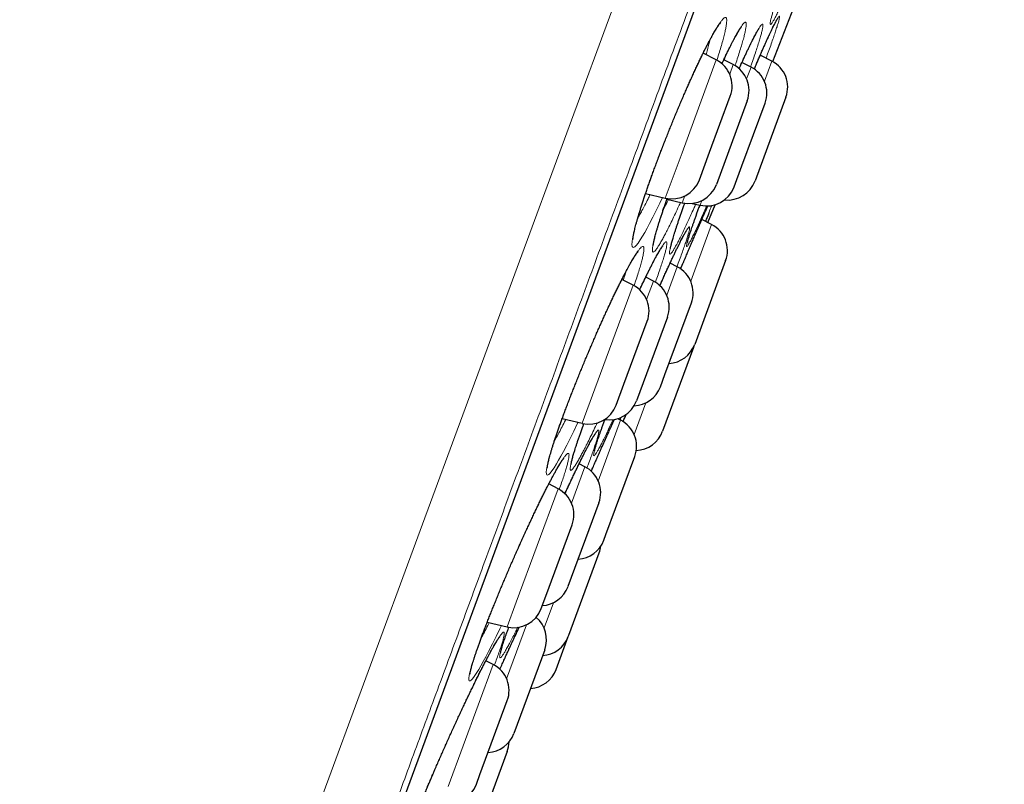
# Model space of a CAD drawing. Header units: millimetres. Extents: x 8 to 949, y 12 to 889.
# Tile 550 of 555: x 834 to 851, y 829 to 842. Entities that reach past the tile are written whole.
import ezdxf

# ---------------------------------------------------------------- set-up
doc = ezdxf.new("R2010")
doc.units = ezdxf.units.MM

msp = doc.modelspace()

# ---------------------------------------------------------------- linework, layer by layer
at = {"color": 252, "linetype": 'Continuous', "lineweight": 0}
for p, q in [((834.669, 816.167), (858.851, 881.719)), ((836.59, 817.551), (859.413, 879.419)), ((845.379, 839.515), (845.964, 841.101)), ((846.916, 841.082), (846.788, 840.736)), ((846.254, 841.022), (846.194, 840.857)), ((846.484, 840.777), (846.559, 840.98)), ((845.092, 838.737), (845.379, 839.515)), ((845.425, 838.774), (845.382, 838.657)), ((845.687, 838.616), (845.716, 838.695)), ((845.885, 838.286), (845.527, 837.316)), ((845.118, 837.074), (845.297, 837.561)), ((843.888, 835.475), (844.542, 837.248)), ((844.888, 837.319), (844.772, 837.003)), ((843.67, 834.884), (843.888, 835.475)), ((844.759, 835.234), (844.559, 834.692)), ((844.337, 834.987), (844.319, 834.942)), ((843.946, 833.896), (844.329, 834.937)), ((843.716, 834.141), (843.487, 833.52)), ((842.541, 831.823), (843.258, 833.765)), ((842.385, 831.401), (842.541, 831.823)), ((843.019, 831.383), (843.178, 831.814)), ((842.719, 831.438), (842.378, 830.513)), ((842.588, 831.384), (842.595, 831.399)), ((841.378, 828.67), (842.148, 830.758))]:
    msp.add_line(p, q, dxfattribs=at)
at = {"color": 7, "linetype": 'Continuous', "lineweight": 30}
for p, q in [((836.599, 817.571), (859.407, 879.398)), ((845.964, 841.101), (845.74, 841.217)), ((846.254, 841.022), (846.093, 841.105)), ((846.559, 840.98), (846.404, 841.06)), ((846.916, 841.082), (846.717, 841.184)), ((845.85, 839.522), (846.204, 840.484)), ((846.495, 840.404), (845.966, 838.971)), ((846.403, 839.288), (846.799, 840.363)), ((847.156, 840.464), (846.628, 839.031)), ((845.676, 839.051), (845.85, 839.522)), ((846.271, 838.93), (846.403, 839.288)), ((844.755, 838.816), (845.092, 838.737)), ((845.12, 838.719), (845.382, 838.657)), ((845.555, 838.647), (845.687, 838.616)), ((845.82, 838.319), (845.945, 838.624)), ((845.885, 838.286), (845.717, 838.372)), ((846.125, 837.668), (845.596, 836.235)), ((845.297, 837.561), (845.174, 837.624)), ((845.354, 837.524), (845.371, 837.565)), ((845.371, 837.563), (845.393, 837.616)), ((844.542, 837.248), (844.351, 837.347)), ((844.888, 837.319), (844.758, 837.386)), ((845.086, 835.72), (845.538, 836.943)), ((845.129, 836.701), (844.6, 835.268)), ((844.386, 835.555), (844.783, 836.63)), ((845.576, 836.181), (845.047, 834.748)), ((845.576, 836.181), (845.585, 836.208)), ((845.009, 835.51), (845.086, 835.72)), ((844.254, 835.197), (844.386, 835.555)), ((843.328, 834.964), (843.67, 834.884)), ((844.329, 834.937), (844.278, 834.963)), ((844.076, 832.982), (844.57, 834.319)), ((843.716, 834.141), (843.618, 834.192)), ((843.258, 833.765), (843.099, 833.846)), ((843.956, 833.524), (843.428, 832.091)), ((843.064, 831.97), (843.498, 833.147)), ((844.041, 832.886), (844.076, 832.982)), ((843.441, 831.261), (843.961, 832.669)), ((842.969, 831.714), (843.064, 831.97)), ((842.046, 831.481), (842.385, 831.401)), ((842.883, 831.563), (842.888, 831.575)), ((843.225, 830.674), (843.432, 831.236)), ((843.432, 831.236), (843.441, 831.261)), ((843.029, 831.01), (842.501, 829.577)), ((842.148, 830.758), (842.024, 830.822)), ((841.922, 828.875), (842.389, 830.14)), ((842.388, 829.271), (841.859, 827.838)), ((841.86, 828.708), (841.922, 828.875))]:
    msp.add_line(p, q, dxfattribs=at)
at = {"color": 7, "linetype": 'Continuous', "lineweight": 30, "flags": 128}
msp.add_lwpolyline([(846.93, 841.075), (847.253, 841.894), (847.482, 842.476)], dxfattribs=at)
at = {"color": 252, "linetype": 'Continuous', "lineweight": 0, "flags": 128}
for points in [[(845.043, 838.749), (844.998, 838.653), (844.937, 838.526), (844.879, 838.409), (844.824, 838.302), (844.782, 838.223), (844.742, 838.151), (844.705, 838.087), (844.664, 838.022), (844.627, 837.969), (844.596, 837.929), (844.57, 837.904), (844.549, 837.893), (844.535, 837.896), (844.525, 837.912), (844.522, 837.943), (844.524, 837.987), (844.533, 838.045), (844.547, 838.116), (844.566, 838.2), (844.591, 838.295), (844.621, 838.401), (844.657, 838.517), (844.697, 838.643), (844.741, 838.778), (844.79, 838.92), (844.843, 839.07), (844.899, 839.224), (844.958, 839.383), (845.02, 839.545), (845.084, 839.71), (845.15, 839.876), (845.217, 840.041), (845.285, 840.205), (845.353, 840.367), (845.421, 840.525), (845.488, 840.678), (845.554, 840.826), (845.619, 840.967), (845.682, 841.1), (845.745, 841.229), (845.805, 841.349), (845.861, 841.457), (845.913, 841.552), (845.913, 841.552)], [(843.6, 834.9), (843.592, 834.884), (843.528, 834.75), (843.466, 834.625), (843.406, 834.508), (843.351, 834.402), (843.308, 834.323), (843.268, 834.252), (843.231, 834.189), (843.19, 834.124), (843.154, 834.071), (843.124, 834.032), (843.098, 834.007), (843.079, 833.997), (843.066, 834), (843.058, 834.017), (843.056, 834.048), (843.061, 834.092), (843.071, 834.15), (843.087, 834.221), (843.109, 834.304), (843.136, 834.399), (843.169, 834.505), (843.207, 834.621), (843.25, 834.746), (843.297, 834.88), (843.349, 835.022), (843.404, 835.17), (843.463, 835.324), (843.524, 835.482), (843.589, 835.643), (843.656, 835.807), (843.724, 835.972), (843.793, 836.136), (843.863, 836.3), (843.934, 836.461), (844.003, 836.618), (844.072, 836.77), (844.14, 836.917), (844.207, 837.057), (844.27, 837.189), (844.334, 837.317), (844.395, 837.436), (844.452, 837.543), (844.504, 837.638), (844.504, 837.638)], [(842.29, 831.423), (842.264, 831.369), (842.199, 831.235), (842.136, 831.109), (842.076, 830.992), (842.02, 830.886), (841.977, 830.807), (841.937, 830.735), (841.9, 830.672), (841.859, 830.606), (841.824, 830.553), (841.794, 830.514), (841.77, 830.488), (841.752, 830.476), (841.739, 830.479), (841.733, 830.494), (841.733, 830.524), (841.739, 830.567), (841.751, 830.624), (841.769, 830.694), (841.793, 830.776), (841.823, 830.869), (841.858, 830.973), (841.898, 831.088), (841.943, 831.212), (841.993, 831.344), (842.047, 831.485), (842.105, 831.632), (842.166, 831.784), (842.23, 831.941), (842.296, 832.102), (842.365, 832.265), (842.435, 832.428), (842.507, 832.592), (842.579, 832.755), (842.651, 832.915), (842.723, 833.072), (842.793, 833.223), (842.862, 833.37), (842.93, 833.51), (842.995, 833.642), (843.059, 833.771), (843.121, 833.89), (843.178, 833.997), (843.231, 834.092), (843.231, 834.092)], [(840.984, 828.564), (841.047, 828.715), (841.113, 828.871), (841.181, 829.03), (841.252, 829.192), (841.324, 829.355), (841.397, 829.518), (841.471, 829.68), (841.545, 829.84), (841.617, 829.997), (841.689, 830.149), (841.76, 830.296), (841.828, 830.436), (841.893, 830.569), (841.959, 830.698), (842.021, 830.818), (842.078, 830.927), (842.131, 831.024), (842.131, 831.024)]]:
    msp.add_lwpolyline(points, dxfattribs=at)
at = {"color": 7, "linetype": 'Continuous', "lineweight": 30}
for centre, start, end in [((845.735, 840.657), 339.7512, 62.7512), ((846.687, 840.637), 339.7512, 62.7512), ((846.025, 840.577), 339.7512, 62.7512), ((846.33, 840.536), 339.7512, 62.7512), ((845.207, 839.224), 256.7512, 339.7512), ((846.159, 839.204), 264.0578, 339.7512), ((845.497, 839.144), 256.7512, 339.7512), ((845.801, 839.103), 256.7512, 339.7512), ((845.656, 837.841), 339.7512, 62.7512), ((845.069, 837.116), 339.7512, 62.7512), ((844.314, 836.803), 339.7512, 62.7512), ((844.659, 836.874), 339.7512, 62.7512), ((845.127, 836.408), 273.3294, 339.7512), ((844.54, 835.683), 272.2345, 339.7512), ((843.785, 835.37), 256.7512, 339.7512), ((844.131, 835.441), 260.9101, 339.7512), ((844.101, 834.492), 339.7512, 62.7512), ((844.578, 834.921), 271.9521, 339.7512), ((843.487, 833.697), 339.7512, 62.7512), ((843.029, 833.32), 339.7512, 62.7512), ((843.572, 833.059), 273.3294, 339.7512), ((843.492, 832.842), 339.7512, 353.1046), ((842.959, 832.264), 273.3294, 339.7512), ((842.5, 831.887), 256.7512, 339.7512), ((842.56, 831.183), 339.7512, 49.6319), ((842.963, 831.41), 273.3294, 339.7512), ((841.92, 830.313), 339.7512, 62.7512), ((842.756, 830.847), 273.3294, 339.7512), ((842.032, 829.75), 273.3294, 339.7512), ((841.919, 829.444), 339.7512, 358.8009), ((841.391, 828.881), 256.7512, 339.7512)]:
    msp.add_arc(centre, 0.5, start, end, dxfattribs=at)
at = {"color": 252, "linetype": 'Continuous', "lineweight": 0}
for points, knots in [([(835.116, 888.909), (835.113, 888.903), (835.109, 888.892), (835.074, 888.797), (835.019, 888.646), (834.941, 888.434), (834.841, 888.164), (834.721, 887.838), (834.58, 887.457), (834.419, 887.02), (834.236, 886.525), (834.032, 885.972), (833.807, 885.36), (833.561, 884.695), (833.296, 883.977), (833.014, 883.212), (832.716, 882.404), (832.402, 881.553), (832.072, 880.658), (831.724, 879.714), (831.358, 878.722), (830.974, 877.683), (830.577, 876.605), (830.165, 875.49), (829.744, 874.347), (829.313, 873.18), (828.874, 871.989), (828.425, 870.772), (827.964, 869.523), (827.492, 868.243), (827.009, 866.935), (826.52, 865.609), (826.025, 864.266), (825.528, 862.919), (825.03, 861.57), (824.533, 860.221), (824.033, 858.868), (823.53, 857.503), (823.024, 856.13), (822.515, 854.752), (822.009, 853.379), (821.505, 852.014), (821.009, 850.668), (820.52, 849.343), (820.039, 848.041), (819.566, 846.756), (819.096, 845.485), (818.633, 844.228), (818.176, 842.989), (817.73, 841.779), (817.294, 840.599), (816.874, 839.458), (816.468, 838.359), (816.078, 837.302), (815.702, 836.283), (815.338, 835.297), (814.988, 834.348), (814.652, 833.437), (814.334, 832.574), (814.033, 831.758), (813.752, 830.997), (813.492, 830.291), (813.251, 829.64), (813.03, 829.041), (812.828, 828.491), (812.644, 827.994), (812.481, 827.551), (812.339, 827.165), (812.218, 826.839), (812.12, 826.573), (812.044, 826.367), (811.99, 826.22), (811.96, 826.138), (811.947, 826.104), (811.951, 826.114), (811.951, 826.114)], [0, 0, 0, 0, 0.014, 0.028, 0.042, 0.056, 0.07, 0.08375, 0.0975, 0.11125, 0.125, 0.139, 0.153, 0.167, 0.181, 0.195, 0.20875, 0.2225, 0.23625, 0.25, 0.264, 0.278, 0.292, 0.306, 0.32, 0.33375, 0.3475, 0.36125, 0.375, 0.389, 0.403, 0.417, 0.431, 0.445, 0.45875, 0.4725, 0.48625, 0.5, 0.514, 0.528, 0.542, 0.556, 0.57, 0.58375, 0.5975, 0.61125, 0.625, 0.639, 0.653, 0.667, 0.681, 0.695, 0.70875, 0.7225, 0.73625, 0.75, 0.764, 0.778, 0.792, 0.806, 0.819999, 0.83375, 0.8475, 0.86125, 0.875, 0.889, 0.903, 0.916999, 0.930999, 0.944999, 0.958749, 0.972499, 0.986249, 0.999999, 1, 1, 1, 1]), ([(859.63, 880.298), (859.628, 880.292), (859.623, 880.28), (859.588, 880.184), (859.532, 880.032), (859.453, 879.817), (859.352, 879.544), (859.23, 879.214), (859.088, 878.828), (858.925, 878.386), (858.74, 877.885), (858.533, 877.325), (858.305, 876.706), (858.057, 876.032), (857.789, 875.306), (857.503, 874.532), (857.201, 873.713), (856.884, 872.853), (856.549, 871.947), (856.197, 870.991), (855.827, 869.987), (855.439, 868.936), (855.036, 867.845), (854.62, 866.716), (854.193, 865.56), (853.757, 864.378), (853.313, 863.173), (852.858, 861.941), (852.392, 860.677), (851.914, 859.382), (851.426, 858.058), (850.93, 856.715), (850.429, 855.357), (849.926, 853.993), (849.423, 852.628), (848.919, 851.263), (848.414, 849.893), (847.904, 848.512), (847.392, 847.122), (846.877, 845.727), (846.365, 844.338), (845.855, 842.956), (845.352, 841.594), (844.857, 840.252), (844.371, 838.935), (843.892, 837.635), (843.417, 836.347), (842.948, 835.076), (842.485, 833.822), (842.033, 832.597), (841.593, 831.403), (841.167, 830.248), (840.757, 829.136), (840.362, 828.066), (839.981, 827.034), (839.613, 826.036), (839.259, 825.076), (838.919, 824.154), (838.597, 823.28), (838.292, 822.455), (838.008, 821.685), (837.744, 820.97), (837.501, 820.311), (837.277, 819.705), (837.072, 819.148), (836.887, 818.645), (836.721, 818.196), (836.577, 817.806), (836.455, 817.476), (836.356, 817.207), (836.279, 816.998), (836.225, 816.851), (836.191, 816.759), (836.187, 816.748), (836.185, 816.742)], [0, 0, 0, 0, 0.014, 0.028, 0.042, 0.056, 0.07, 0.08375, 0.0975, 0.11125, 0.125, 0.139, 0.153, 0.167, 0.181, 0.195, 0.20875, 0.2225, 0.23625, 0.25, 0.264, 0.278, 0.292, 0.306, 0.32, 0.33375, 0.3475, 0.36125, 0.375, 0.389, 0.403, 0.417, 0.431, 0.445, 0.45875, 0.4725, 0.48625, 0.5, 0.514, 0.528, 0.542, 0.556, 0.57, 0.58375, 0.5975, 0.61125, 0.625, 0.639, 0.653, 0.667, 0.681, 0.695, 0.70875, 0.7225, 0.73625, 0.75, 0.764, 0.778, 0.792, 0.806, 0.82, 0.83375, 0.8475, 0.86125, 0.875, 0.889, 0.903, 0.917, 0.931, 0.945, 0.95875, 0.9725, 0.98625, 1, 1, 1, 1]), ([(847.284, 842.52), (847.273, 842.495), (847.247, 842.432), (847.207, 842.338), (847.161, 842.232), (847.116, 842.13), (847.071, 842.032), (847.031, 841.947), (846.996, 841.873), (846.965, 841.813), (846.939, 841.766), (846.918, 841.732), (846.902, 841.713), (846.892, 841.707), (846.887, 841.716), (846.888, 841.738), (846.894, 841.775), (846.906, 841.825), (846.923, 841.888), (846.945, 841.964), (846.972, 842.053), (847.004, 842.153), (847.041, 842.264), (847.082, 842.386), (847.121, 842.498), (847.147, 842.573), (847.157, 842.601)], [0, 0, 0, 0, 0.024763, 0.061509, 0.098209, 0.141868, 0.185683, 0.229499, 0.273159, 0.316804, 0.360605, 0.404405, 0.448051, 0.491765, 0.535636, 0.579506, 0.623221, 0.666919, 0.710773, 0.754627, 0.798325, 0.842048, 0.885926, 0.929805, 0.973527, 1, 1, 1, 1]), ([(845.913, 841.552), (845.928, 841.578), (845.958, 841.63), (845.997, 841.694), (846.033, 841.746), (846.064, 841.787), (846.091, 841.815), (846.112, 841.83), (846.129, 841.83), (846.139, 841.817), (846.144, 841.789), (846.143, 841.748), (846.136, 841.693), (846.124, 841.626), (846.105, 841.546), (846.082, 841.453), (846.053, 841.349), (846.018, 841.235), (845.992, 841.149), (845.976, 841.1), (845.974, 841.094)], [0, 0, 0, 0, 0.056369, 0.112923, 0.169477, 0.225848, 0.284832, 0.344027, 0.403223, 0.462206, 0.521083, 0.580169, 0.639258, 0.698136, 0.757086, 0.816248, 0.87541, 0.93436, 0.993057, 1, 1, 1, 1]), ([(846.264, 841.451), (846.278, 841.478), (846.307, 841.532), (846.345, 841.599), (846.379, 841.654), (846.409, 841.698), (846.434, 841.729), (846.453, 841.746), (846.468, 841.75), (846.477, 841.739), (846.479, 841.715), (846.477, 841.676), (846.468, 841.624), (846.454, 841.56), (846.435, 841.482), (846.409, 841.392), (846.379, 841.291), (846.344, 841.179), (846.312, 841.083), (846.291, 841.021), (846.285, 841.004)], [0, 0, 0, 0, 0.055694, 0.111572, 0.167451, 0.223147, 0.281085, 0.339231, 0.397377, 0.455316, 0.513145, 0.57118, 0.629217, 0.687048, 0.74496, 0.803081, 0.861202, 0.919114, 0.976798, 1, 1, 1, 1]), ([(846.553, 841.379), (846.564, 841.4), (846.584, 841.441), (846.617, 841.505), (846.65, 841.568), (846.682, 841.625), (846.71, 841.669), (846.732, 841.699), (846.748, 841.715), (846.759, 841.718), (846.764, 841.706), (846.764, 841.681), (846.758, 841.641), (846.746, 841.588), (846.728, 841.522), (846.706, 841.444), (846.677, 841.353), (846.644, 841.251), (846.606, 841.138), (846.575, 841.048), (846.556, 840.994), (846.552, 840.984)], [0, 0, 0, 0, 0.039252, 0.078505, 0.135123, 0.191943, 0.248759, 0.305373, 0.362029, 0.418886, 0.47574, 0.532391, 0.589172, 0.646157, 0.70314, 0.759919, 0.816571, 0.873426, 0.930279, 0.986929, 1, 1, 1, 1]), ([(846.842, 841.464), (846.852, 841.487), (846.873, 841.533), (846.906, 841.602), (846.938, 841.671), (846.97, 841.734), (846.996, 841.784), (847.017, 841.82), (847.033, 841.843), (847.043, 841.851), (847.048, 841.846), (847.047, 841.827), (847.04, 841.794), (847.027, 841.747), (847.01, 841.687), (846.986, 841.614), (846.958, 841.528), (846.924, 841.431), (846.886, 841.323), (846.85, 841.224), (846.825, 841.157), (846.816, 841.133)], [0, 0, 0, 0, 0.039552, 0.079104, 0.134595, 0.190284, 0.245969, 0.301456, 0.356973, 0.412686, 0.468396, 0.523908, 0.57955, 0.635391, 0.691231, 0.746871, 0.802405, 0.858138, 0.913869, 0.969402, 1, 1, 1, 1]), ([(845.788, 841.192), (845.797, 841.22), (845.816, 841.284), (845.838, 841.368), (845.851, 841.42), (845.857, 841.444)], [0, 0, 0, 0, 0.300236, 0.671777, 1, 1, 1, 1]), ([(846.06, 841.036), (846.074, 841.065), (846.108, 841.139), (846.159, 841.245), (846.214, 841.356), (846.247, 841.42), (846.264, 841.451)], [0, 0, 0, 0, 0.181795, 0.454883, 0.727966, 1, 1, 1, 1]), ([(846.355, 840.952), (846.358, 840.959), (846.381, 841.01), (846.419, 841.094), (846.468, 841.201), (846.513, 841.295), (846.54, 841.351), (846.553, 841.379)], [0, 0, 0, 0, 0.040046, 0.304487, 0.536218, 0.768267, 1, 1, 1, 1]), ([(846.614, 840.945), (846.628, 840.979), (846.662, 841.059), (846.711, 841.17), (846.759, 841.28), (846.802, 841.377), (846.829, 841.435), (846.842, 841.464)], [0, 0, 0, 0, 0.168976, 0.400421, 0.600192, 0.800228, 1, 1, 1, 1]), ([(846.102, 841.1), (846.104, 841.105), (846.112, 841.13), (846.119, 841.153), (846.124, 841.17)], [0, 0, 0, 0, 0.195506, 1, 1, 1, 1]), ([(844.622, 838.396), (844.632, 838.414), (844.655, 838.453), (844.696, 838.527), (844.744, 838.617), (844.791, 838.71), (844.822, 838.773), (844.834, 838.798)], [0, 0, 0, 0, 0.168301, 0.365762, 0.605213, 0.845515, 1, 1, 1, 1]), ([(845.353, 838.664), (845.343, 838.644), (845.313, 838.577), (845.264, 838.473), (845.207, 838.353), (845.157, 838.25), (845.113, 838.163), (845.074, 838.089), (845.036, 838.019), (844.999, 837.954), (844.964, 837.899), (844.934, 837.856), (844.91, 837.828), (844.892, 837.814), (844.879, 837.814), (844.871, 837.828), (844.87, 837.856), (844.874, 837.897), (844.884, 837.953), (844.899, 838.021), (844.92, 838.101), (844.947, 838.194), (844.978, 838.298), (845.015, 838.412), (845.056, 838.536), (845.092, 838.643), (845.116, 838.711), (845.124, 838.732)], [0, 0, 0, 0, 0.019436, 0.062218, 0.105, 0.14763, 0.1828, 0.218012, 0.253181, 0.296109, 0.339191, 0.382269, 0.425191, 0.467915, 0.510791, 0.553665, 0.596388, 0.639189, 0.682145, 0.725102, 0.767903, 0.810518, 0.853284, 0.89605, 0.938665, 0.981302, 1, 1, 1, 1]), ([(845.054, 838.527), (845.06, 838.539), (845.082, 838.583), (845.113, 838.646), (845.138, 838.699), (845.145, 838.713)], [0, 0, 0, 0, 0.208661, 0.785701, 1, 1, 1, 1]), ([(845.613, 838.634), (845.602, 838.608), (845.573, 838.544), (845.531, 838.449), (845.484, 838.347), (845.437, 838.247), (845.391, 838.15), (845.346, 838.058), (845.305, 837.979), (845.269, 837.912), (845.238, 837.858), (845.212, 837.818), (845.192, 837.791), (845.177, 837.778), (845.167, 837.78), (845.164, 837.795), (845.165, 837.824), (845.173, 837.867), (845.186, 837.923), (845.205, 837.992), (845.229, 838.074), (845.258, 838.167), (845.293, 838.272), (845.332, 838.387), (845.376, 838.513), (845.407, 838.601), (845.425, 838.649), (845.425, 838.649)], [0, 0, 0, 0, 0.02413, 0.060461, 0.096838, 0.13317, 0.17639, 0.219765, 0.263141, 0.306362, 0.349569, 0.39293, 0.436291, 0.479498, 0.522762, 0.566181, 0.609601, 0.652865, 0.696098, 0.739486, 0.782873, 0.826106, 0.86935, 0.912749, 0.956149, 0.999393, 1, 1, 1, 1]), ([(845.8, 838.605), (845.79, 838.581), (845.764, 838.521), (845.722, 838.427), (845.676, 838.325), (845.632, 838.228), (845.592, 838.143), (845.557, 838.071), (845.527, 838.011), (845.502, 837.965), (845.482, 837.932), (845.468, 837.912), (845.459, 837.907), (845.456, 837.916), (845.459, 837.939), (845.467, 837.976), (845.481, 838.026), (845.5, 838.09), (845.525, 838.166), (845.554, 838.254), (845.589, 838.353), (845.629, 838.465), (845.661, 838.553), (845.681, 838.607), (845.685, 838.617)], [0, 0, 0, 0, 0.02807, 0.068719, 0.117037, 0.165527, 0.214019, 0.262338, 0.310639, 0.359113, 0.407587, 0.455888, 0.50425, 0.552785, 0.60132, 0.649682, 0.698016, 0.746523, 0.795029, 0.843363, 0.891722, 0.940255, 0.988787, 1, 1, 1, 1]), ([(845.56, 838.01), (845.575, 838.044), (845.604, 838.112), (845.651, 838.221), (845.702, 838.338), (845.755, 838.458), (845.794, 838.547), (845.814, 838.592), (845.82, 838.604)], [0, 0, 0, 0, 0.148434, 0.29687, 0.505048, 0.713967, 0.922873, 1, 1, 1, 1]), ([(845.886, 838.613), (845.884, 838.608), (845.871, 838.572), (845.855, 838.53), (845.841, 838.494)], [0, 0, 0, 0, 0.1287877, 1, 1, 1, 1]), ([(845.307, 837.905), (845.317, 837.926), (845.337, 837.967), (845.37, 838.031), (845.403, 838.095), (845.434, 838.153), (845.461, 838.197), (845.482, 838.228), (845.497, 838.245), (845.507, 838.249), (845.51, 838.238), (845.508, 838.214), (845.5, 838.176), (845.486, 838.124), (845.467, 838.059), (845.442, 837.982), (845.412, 837.893), (845.376, 837.792), (845.337, 837.683), (845.307, 837.602), (845.292, 837.563)], [0, 0, 0, 0, 0.039849, 0.079699, 0.137238, 0.194983, 0.252723, 0.310258, 0.367817, 0.42558, 0.483339, 0.540893, 0.598567, 0.656447, 0.714326, 0.771998, 0.829541, 0.88729, 0.945037, 1, 1, 1, 1]), ([(845.371, 837.565), (845.379, 837.582), (845.406, 837.646), (845.451, 837.753), (845.506, 837.884), (845.542, 837.968), (845.56, 838.01)], [0, 0, 0, 0, 0.113746, 0.409033, 0.704711, 1, 1, 1, 1]), ([(844.504, 837.638), (844.519, 837.664), (844.549, 837.715), (844.588, 837.778), (844.623, 837.83), (844.654, 837.87), (844.68, 837.898), (844.701, 837.912), (844.715, 837.912), (844.725, 837.899), (844.727, 837.871), (844.725, 837.829), (844.716, 837.775), (844.701, 837.708), (844.681, 837.627), (844.655, 837.535), (844.623, 837.432), (844.591, 837.332), (844.568, 837.264), (844.559, 837.238)], [0, 0, 0, 0, 0.057992, 0.116174, 0.174357, 0.232351, 0.293059, 0.353985, 0.414911, 0.475619, 0.536189, 0.596976, 0.657765, 0.718338, 0.778969, 0.839819, 0.900669, 0.9613, 1, 1, 1, 1]), ([(844.913, 837.695), (844.927, 837.721), (844.956, 837.775), (844.994, 837.842), (845.027, 837.897), (845.056, 837.941), (845.08, 837.972), (845.099, 837.989), (845.112, 837.993), (845.12, 837.983), (845.121, 837.958), (845.116, 837.92), (845.106, 837.869), (845.09, 837.805), (845.068, 837.728), (845.04, 837.639), (845.008, 837.538), (844.969, 837.427), (844.941, 837.346), (844.925, 837.3), (844.924, 837.297)], [0, 0, 0, 0, 0.056832, 0.113851, 0.170871, 0.227704, 0.286834, 0.346176, 0.405518, 0.464648, 0.523646, 0.582854, 0.642063, 0.701063, 0.760136, 0.819422, 0.878707, 0.93778, 0.996627, 1, 1, 1, 1]), ([(845, 837.24), (845.018, 837.281), (845.058, 837.371), (845.116, 837.498), (845.171, 837.619), (845.221, 837.726), (845.266, 837.82), (845.293, 837.877), (845.307, 837.905)], [0, 0, 0, 0, 0.158797, 0.340924, 0.522407, 0.681532, 0.840874, 1, 1, 1, 1]), ([(844.654, 837.168), (844.665, 837.191), (844.698, 837.261), (844.749, 837.369), (844.808, 837.49), (844.863, 837.6), (844.896, 837.663), (844.913, 837.695)], [0, 0, 0, 0, 0.109315, 0.331561, 0.554663, 0.777761, 1, 1, 1, 1]), ([(844.376, 837.334), (844.378, 837.343), (844.392, 837.387), (844.407, 837.435), (844.416, 837.469), (844.418, 837.477)], [0, 0, 0, 0, 0.174552, 0.830041, 1, 1, 1, 1]), ([(843.195, 834.578), (843.203, 834.594), (843.228, 834.638), (843.272, 834.72), (843.327, 834.825), (843.367, 834.902), (843.388, 834.946), (843.39, 834.95)], [0, 0, 0, 0, 0.150776, 0.425354, 0.700908, 0.976464, 1, 1, 1, 1]), ([(843.927, 834.892), (843.922, 834.883), (843.897, 834.828), (843.853, 834.735), (843.795, 834.616), (843.744, 834.514), (843.699, 834.426), (843.661, 834.353), (843.622, 834.283), (843.586, 834.218), (843.552, 834.163), (843.523, 834.121), (843.5, 834.092), (843.482, 834.078), (843.471, 834.078), (843.465, 834.092), (843.465, 834.119), (843.471, 834.16), (843.483, 834.215), (843.5, 834.283), (843.523, 834.363), (843.552, 834.455), (843.586, 834.558), (843.625, 834.671), (843.663, 834.778), (843.69, 834.851), (843.7, 834.879)], [0, 0, 0, 0, 0.009175, 0.054008, 0.098842, 0.143517, 0.180391, 0.21731, 0.254183, 0.299133, 0.344244, 0.389352, 0.434296, 0.479031, 0.523925, 0.568817, 0.61355, 0.658352, 0.703316, 0.748279, 0.793081, 0.837684, 0.882445, 0.927206, 0.971809, 1, 1, 1, 1]), ([(844.2, 834.948), (844.193, 834.934), (844.17, 834.885), (844.132, 834.803), (844.085, 834.705), (844.04, 834.613), (844, 834.533), (843.964, 834.466), (843.934, 834.412), (843.909, 834.37), (843.889, 834.343), (843.875, 834.329), (843.867, 834.329), (843.865, 834.344), (843.869, 834.371), (843.878, 834.413), (843.894, 834.468), (843.914, 834.536), (843.941, 834.616), (843.972, 834.708), (844.009, 834.812), (844.038, 834.892), (844.056, 834.94), (844.059, 834.947)], [0, 0, 0, 0, 0.01883, 0.062215, 0.113771, 0.165512, 0.217254, 0.268812, 0.32035, 0.372073, 0.423795, 0.475334, 0.526925, 0.5787, 0.630475, 0.682065, 0.733611, 0.785342, 0.837072, 0.888618, 0.940183, 0.991931, 1, 1, 1, 1]), ([(844.095, 834.671), (844.109, 834.703), (844.138, 834.766), (844.181, 834.861), (844.208, 834.92), (844.222, 834.952)], [0, 0, 0, 0, 0.320333, 0.640669, 1, 1, 1, 1]), ([(843.495, 833.937), (843.516, 833.98), (843.556, 834.065), (843.612, 834.182), (843.666, 834.291), (843.717, 834.391), (843.764, 834.481), (843.806, 834.561), (843.844, 834.629), (843.877, 834.684), (843.904, 834.725), (843.926, 834.753), (843.941, 834.767), (843.951, 834.767), (843.955, 834.754), (843.952, 834.726), (843.944, 834.685), (843.93, 834.631), (843.909, 834.564), (843.883, 834.484), (843.852, 834.393), (843.815, 834.291), (843.782, 834.199), (843.759, 834.139), (843.752, 834.12)], [0, 0, 0, 0, 0.045097, 0.090342, 0.135589, 0.180686, 0.227603, 0.274688, 0.321773, 0.36869, 0.415516, 0.46251, 0.509505, 0.556333, 0.603225, 0.650287, 0.697348, 0.744241, 0.790949, 0.837823, 0.884696, 0.931402, 0.978219, 1, 1, 1, 1]), ([(843.826, 834.064), (843.835, 834.085), (843.868, 834.159), (843.92, 834.278), (843.981, 834.418), (844.039, 834.548), (844.076, 834.63), (844.095, 834.671)], [0, 0, 0, 0, 0.097514, 0.34597, 0.56388, 0.782088, 1, 1, 1, 1]), ([(843.231, 834.092), (843.245, 834.118), (843.275, 834.17), (843.314, 834.233), (843.349, 834.286), (843.379, 834.327), (843.404, 834.355), (843.423, 834.37), (843.437, 834.372), (843.445, 834.359), (843.446, 834.332), (843.441, 834.292), (843.431, 834.239), (843.414, 834.172), (843.392, 834.094), (843.363, 834.003), (843.329, 833.9), (843.301, 833.817), (843.282, 833.764), (843.278, 833.753)], [0, 0, 0, 0, 0.0593133, 0.1188201, 0.178328, 0.2376426, 0.2997151, 0.3620106, 0.4243063, 0.486379, 0.5482899, 0.6104219, 0.6725555, 0.7344686, 0.7964365, 0.8586276, 0.9208185, 0.982786, 1, 1, 1, 1]), ([(843.375, 833.679), (843.393, 833.718), (843.434, 833.807), (843.473, 833.89), (843.495, 833.937)], [0, 0, 0, 0, 0.431661, 1, 1, 1, 1]), ([(841.942, 831.205), (841.942, 831.206), (841.96, 831.238), (841.998, 831.312), (842.044, 831.4), (842.072, 831.457), (842.08, 831.472)], [0, 0, 0, 0, 0.009708, 0.424853, 0.840001, 1, 1, 1, 1]), ([(842.131, 831.024), (842.145, 831.05), (842.175, 831.103), (842.214, 831.168), (842.248, 831.222), (842.277, 831.265), (842.302, 831.295), (842.32, 831.312), (842.333, 831.315), (842.339, 831.305), (842.339, 831.28), (842.333, 831.242), (842.321, 831.191), (842.303, 831.127), (842.278, 831.051), (842.248, 830.962), (842.212, 830.862), (842.185, 830.789), (842.169, 830.748), (842.169, 830.746)], [0, 0, 0, 0, 0.0602664, 0.1207299, 0.1811943, 0.2414619, 0.3044712, 0.3677069, 0.4309427, 0.493952, 0.5567835, 0.6198393, 0.6828969, 0.7457306, 0.8086244, 0.8717446, 0.9348645, 0.9977581, 1, 1, 1, 1]), ([(842.569, 831.394), (842.558, 831.373), (842.529, 831.313), (842.486, 831.228), (842.439, 831.138), (842.397, 831.061), (842.36, 830.996), (842.329, 830.945), (842.303, 830.906), (842.283, 830.882), (842.269, 830.871), (842.26, 830.874), (842.258, 830.891), (842.262, 830.922), (842.272, 830.967), (842.288, 831.024), (842.309, 831.094), (842.337, 831.176), (842.37, 831.271), (842.396, 831.345), (842.413, 831.39), (842.415, 831.396)], [0, 0, 0, 0, 0.032418, 0.089177, 0.14573, 0.202022, 0.258514, 0.315004, 0.371293, 0.427685, 0.484281, 0.540876, 0.597268, 0.653412, 0.709757, 0.766101, 0.822245, 0.87842, 0.934797, 0.991173, 1, 1, 1, 1]), ([(842.262, 830.677), (842.276, 830.707), (842.315, 830.794), (842.378, 830.932), (842.451, 831.09), (842.521, 831.242), (842.566, 831.337), (842.588, 831.384)], [0, 0, 0, 0, 0.121273, 0.340535, 0.560642, 0.780745, 1, 1, 1, 1])]:
    msp.add_open_spline(points, degree=3, knots=knots, dxfattribs=at)
at = {"color": 7, "linetype": 'Continuous', "lineweight": 30}
for points, knots in [([(844.538, 838.021), (844.538, 838.021), (844.538, 838.02), (844.538, 838.023), (844.538, 838.029), (844.539, 838.039), (844.54, 838.054), (844.543, 838.073), (844.547, 838.098), (844.553, 838.127), (844.56, 838.16), (844.569, 838.199), (844.579, 838.241), (844.591, 838.287), (844.605, 838.338), (844.62, 838.391), (844.637, 838.449), (844.656, 838.509), (844.675, 838.573), (844.697, 838.64), (844.72, 838.71), (844.744, 838.782), (844.769, 838.856), (844.795, 838.932), (844.823, 839.011), (844.851, 839.091), (844.881, 839.174), (844.912, 839.258), (844.944, 839.343), (844.976, 839.43), (845.01, 839.517), (845.043, 839.604), (845.078, 839.692), (845.113, 839.781), (845.148, 839.87), (845.184, 839.959), (845.221, 840.049), (845.257, 840.138), (845.294, 840.226), (845.33, 840.312), (845.367, 840.398), (845.403, 840.483), (845.44, 840.566), (845.476, 840.648), (845.512, 840.729), (845.547, 840.808), (845.582, 840.885), (845.617, 840.959), (845.65, 841.031), (845.683, 841.1), (845.715, 841.166), (845.747, 841.23), (845.777, 841.291), (845.806, 841.348), (845.834, 841.402), (845.861, 841.453), (845.881, 841.489), (845.896, 841.516), (845.911, 841.543), (845.93, 841.576), (845.951, 841.612), (845.971, 841.644), (845.988, 841.671), (846.003, 841.693), (846.016, 841.711), (846.026, 841.723), (846.032, 841.731), (846.037, 841.736), (846.037, 841.737), (846.037, 841.737)], [0, 0, 0, 0, 0.0007, 0.01011, 0.020504, 0.031858, 0.044126, 0.057215, 0.071006, 0.085375, 0.100209, 0.115412, 0.130909, 0.146643, 0.162547, 0.178483, 0.19453, 0.210714, 0.226995, 0.243339, 0.259714, 0.276084, 0.292421, 0.308714, 0.325015, 0.341439, 0.357949, 0.374507, 0.391074, 0.407599, 0.424045, 0.440395, 0.456731, 0.473162, 0.489689, 0.506277, 0.522889, 0.539477, 0.556002, 0.572429, 0.588763, 0.605171, 0.621648, 0.638173, 0.654723, 0.67127, 0.687786, 0.704249, 0.720634, 0.736976, 0.75336, 0.769715, 0.786042, 0.80234, 0.818604, 0.83483, 0.85101, 0.855788, 0.864449, 0.880322, 0.896029, 0.911524, 0.92675, 0.94163, 0.956056, 0.968443, 0.980036, 0.990736, 1, 1, 1, 1]), ([(846.614, 840.945), (846.624, 840.968), (846.645, 841.017), (846.675, 841.086), (846.696, 841.136), (846.713, 841.175), (846.73, 841.214), (846.754, 841.268), (846.781, 841.329), (846.807, 841.387), (846.832, 841.441), (846.855, 841.492), (846.877, 841.54), (846.898, 841.584), (846.917, 841.625), (846.935, 841.661), (846.951, 841.694), (846.965, 841.722), (846.978, 841.745), (846.988, 841.764), (846.995, 841.777), (847, 841.785), (847.003, 841.79), (847.003, 841.79), (847.003, 841.79)], [0, 0, 0, 0, 0.05019, 0.103113, 0.153217, 0.165733, 0.193585, 0.246191, 0.298663, 0.351051, 0.403369, 0.455628, 0.507827, 0.559953, 0.611979, 0.663788, 0.71466, 0.765132, 0.814832, 0.863271, 0.904558, 0.94237, 0.975939, 1, 1, 1, 1]), ([(846.06, 841.035), (846.064, 841.042), (846.077, 841.072), (846.101, 841.121), (846.131, 841.184), (846.159, 841.243), (846.187, 841.299), (846.214, 841.352), (846.234, 841.391), (846.249, 841.421), (846.264, 841.449), (846.283, 841.485), (846.304, 841.522), (846.323, 841.556), (846.341, 841.585), (846.356, 841.61), (846.369, 841.631), (846.38, 841.646), (846.387, 841.656), (846.392, 841.662), (846.394, 841.664), (846.394, 841.664), (846.393, 841.664)], [0, 0, 0, 0, 0.01902, 0.08199, 0.144875, 0.207675, 0.270388, 0.333001, 0.395496, 0.418778, 0.452092, 0.513584, 0.57454, 0.634824, 0.694259, 0.752578, 0.809399, 0.864193, 0.910144, 0.952483, 0.990053, 1, 1, 1, 1]), ([(846.355, 840.952), (846.362, 840.968), (846.38, 841.007), (846.4, 841.052), (846.419, 841.092), (846.437, 841.132), (846.461, 841.183), (846.488, 841.241), (846.514, 841.296), (846.539, 841.347), (846.562, 841.395), (846.585, 841.439), (846.605, 841.479), (846.624, 841.516), (846.642, 841.548), (846.657, 841.576), (846.671, 841.599), (846.681, 841.617), (846.69, 841.63), (846.695, 841.638), (846.699, 841.642), (846.699, 841.643), (846.699, 841.643)], [0, 0, 0, 0, 0.040625, 0.10049, 0.120509, 0.152012, 0.211361, 0.270523, 0.329539, 0.388414, 0.447139, 0.505689, 0.564019, 0.622047, 0.679584, 0.73567, 0.790875, 0.844562, 0.89033, 0.932546, 0.970599, 1, 1, 1, 1]), ([(844.886, 837.927), (844.886, 837.927), (844.886, 837.927), (844.886, 837.932), (844.887, 837.941), (844.889, 837.955), (844.893, 837.973), (844.897, 837.996), (844.903, 838.024), (844.911, 838.056), (844.92, 838.093), (844.931, 838.134), (844.944, 838.179), (844.959, 838.228), (844.974, 838.281), (844.992, 838.337), (845.011, 838.396), (845.031, 838.459), (845.053, 838.525), (845.076, 838.593), (845.1, 838.662), (845.116, 838.709), (845.124, 838.732)], [0, 0, 0, 0, 0.025986, 0.060786, 0.099301, 0.141319, 0.186479, 0.234301, 0.284277, 0.335947, 0.388931, 0.442938, 0.497752, 0.55316, 0.608688, 0.66452, 0.720813, 0.777438, 0.834276, 0.891218, 0.948142, 1, 1, 1, 1]), ([(845.18, 837.873), (845.18, 837.873), (845.18, 837.873), (845.18, 837.878), (845.181, 837.886), (845.184, 837.899), (845.188, 837.917), (845.193, 837.94), (845.2, 837.967), (845.209, 837.999), (845.219, 838.035), (845.231, 838.075), (845.245, 838.12), (845.26, 838.168), (845.277, 838.22), (845.295, 838.276), (845.315, 838.334), (845.336, 838.396), (845.358, 838.46), (845.381, 838.526), (845.404, 838.59), (845.419, 838.632), (845.426, 838.649)], [0, 0, 0, 0, 0.022907, 0.057393, 0.096063, 0.13873, 0.184945, 0.234104, 0.285628, 0.338197, 0.392301, 0.447522, 0.503543, 0.560112, 0.617022, 0.674103, 0.731193, 0.78823, 0.844259, 0.900892, 0.958063, 1, 1, 1, 1]), ([(845.448, 837.745), (845.459, 837.773), (845.483, 837.828), (845.517, 837.909), (845.551, 837.988), (845.584, 838.065), (845.616, 838.14), (845.648, 838.213), (845.678, 838.283), (845.708, 838.351), (845.736, 838.416), (845.764, 838.478), (845.79, 838.537), (845.809, 838.579), (845.818, 838.6), (845.82, 838.604)], [0, 0, 0, 0, 0.081792, 0.163544, 0.2453, 0.327104, 0.408985, 0.490984, 0.573139, 0.65538, 0.736877, 0.81857, 0.900432, 0.982352, 1, 1, 1, 1]), ([(845.471, 837.981), (845.471, 837.981), (845.471, 837.98), (845.472, 837.984), (845.473, 837.991), (845.476, 838.002), (845.48, 838.019), (845.486, 838.04), (845.494, 838.065), (845.503, 838.095), (845.514, 838.13), (845.527, 838.169), (845.541, 838.212), (845.557, 838.258), (845.574, 838.309), (845.593, 838.362), (845.613, 838.419), (845.634, 838.479), (845.657, 838.541), (845.674, 838.588), (845.684, 838.614), (845.685, 838.617)], [0, 0, 0, 0, 0.015261, 0.051745, 0.093543, 0.140454, 0.19185, 0.246861, 0.304674, 0.363701, 0.424372, 0.486192, 0.548804, 0.611933, 0.67536, 0.738907, 0.802386, 0.865378, 0.92778, 0.990813, 1, 1, 1, 1]), ([(845.841, 838.494), (845.84, 838.493), (845.826, 838.457), (845.806, 838.405), (845.785, 838.351), (845.781, 838.339)], [0, 0, 0, 0, 0.014615, 0.78452, 1, 1, 1, 1]), ([(845, 837.239), (845.01, 837.261), (845.031, 837.309), (845.062, 837.379), (845.095, 837.452), (845.127, 837.521), (845.152, 837.575), (845.171, 837.617), (845.19, 837.659), (845.214, 837.71), (845.242, 837.769), (845.268, 837.824), (845.293, 837.876), (845.317, 837.924), (845.339, 837.969), (845.36, 838.01), (845.379, 838.047), (845.396, 838.08), (845.412, 838.109), (845.426, 838.133), (845.437, 838.152), (845.445, 838.166), (845.451, 838.175), (845.455, 838.18), (845.457, 838.182), (845.456, 838.182), (845.456, 838.182)], [0, 0, 0, 0, 0.041777, 0.091173, 0.140601, 0.190076, 0.239617, 0.259485, 0.285542, 0.334688, 0.383692, 0.432592, 0.481397, 0.530107, 0.57871, 0.627177, 0.675457, 0.723411, 0.770292, 0.816558, 0.861735, 0.900644, 0.936638, 0.969059, 0.997541, 1, 1, 1, 1]), ([(844.655, 837.168), (844.661, 837.182), (844.679, 837.221), (844.707, 837.28), (844.739, 837.346), (844.77, 837.409), (844.799, 837.47), (844.828, 837.527), (844.855, 837.581), (844.878, 837.626), (844.896, 837.661), (844.914, 837.695), (844.933, 837.73), (844.954, 837.768), (844.974, 837.802), (844.991, 837.832), (845.006, 837.857), (845.02, 837.878), (845.03, 837.894), (845.038, 837.904), (845.042, 837.91), (845.045, 837.913), (845.044, 837.913), (845.044, 837.912)], [0, 0, 0, 0, 0.034385, 0.091305, 0.148143, 0.204909, 0.261608, 0.318241, 0.374803, 0.431284, 0.47036, 0.500405, 0.556011, 0.611165, 0.665758, 0.719639, 0.772579, 0.824238, 0.874134, 0.916036, 0.953068, 0.98732, 1, 1, 1, 1]), ([(843.073, 834.119), (843.073, 834.118), (843.073, 834.118), (843.073, 834.121), (843.074, 834.129), (843.075, 834.14), (843.078, 834.157), (843.081, 834.178), (843.087, 834.204), (843.094, 834.234), (843.102, 834.269), (843.113, 834.308), (843.125, 834.352), (843.138, 834.399), (843.154, 834.45), (843.171, 834.505), (843.189, 834.563), (843.209, 834.624), (843.231, 834.688), (843.254, 834.756), (843.279, 834.826), (843.304, 834.898), (843.331, 834.972), (843.359, 835.049), (843.389, 835.127), (843.419, 835.208), (843.451, 835.291), (843.483, 835.375), (843.517, 835.46), (843.551, 835.546), (843.586, 835.633), (843.621, 835.72), (843.656, 835.808), (843.693, 835.896), (843.73, 835.985), (843.767, 836.074), (843.805, 836.163), (843.843, 836.251), (843.881, 836.338), (843.918, 836.425), (843.956, 836.509), (843.993, 836.593), (844.031, 836.676), (844.068, 836.758), (844.105, 836.838), (844.141, 836.916), (844.177, 836.991), (844.212, 837.065), (844.246, 837.136), (844.279, 837.204), (844.312, 837.269), (844.343, 837.332), (844.374, 837.392), (844.403, 837.448), (844.431, 837.501), (844.458, 837.55), (844.476, 837.582), (844.489, 837.606), (844.502, 837.63), (844.522, 837.664), (844.543, 837.699), (844.563, 837.731), (844.58, 837.758), (844.595, 837.78), (844.608, 837.798), (844.617, 837.81), (844.624, 837.818), (844.628, 837.823), (844.629, 837.823), (844.629, 837.824)], [0, 0, 0, 0, 0.003609, 0.013237, 0.023903, 0.035541, 0.04809, 0.061437, 0.075451, 0.090003, 0.104981, 0.120294, 0.135871, 0.15166, 0.167615, 0.18352, 0.199586, 0.215773, 0.232047, 0.248372, 0.26472, 0.281052, 0.297347, 0.313592, 0.329885, 0.346292, 0.362778, 0.379303, 0.395825, 0.412298, 0.428686, 0.444983, 0.461285, 0.4777, 0.494204, 0.510762, 0.527336, 0.543877, 0.560349, 0.576719, 0.593034, 0.609423, 0.625876, 0.642372, 0.658889, 0.675398, 0.691873, 0.708291, 0.724625, 0.740956, 0.757305, 0.773627, 0.789921, 0.806188, 0.822423, 0.838622, 0.853817, 0.856117, 0.864761, 0.880628, 0.896335, 0.911835, 0.927073, 0.94197, 0.956416, 0.968804, 0.980373, 0.991016, 1, 1, 1, 1]), ([(845.393, 837.616), (845.399, 837.631), (845.418, 837.674), (845.436, 837.717), (845.448, 837.745)], [0, 0, 0, 0, 0.345413, 1, 1, 1, 1]), ([(844.37, 834.912), (844.371, 834.914), (844.388, 834.955), (844.406, 834.997), (844.422, 835.036)], [0, 0, 0, 0, 0.067375, 1, 1, 1, 1]), ([(843.481, 834.182), (843.481, 834.182), (843.481, 834.182), (843.482, 834.186), (843.483, 834.193), (843.485, 834.206), (843.488, 834.223), (843.493, 834.245), (843.5, 834.271), (843.508, 834.302), (843.518, 834.338), (843.53, 834.378), (843.543, 834.421), (843.558, 834.469), (843.575, 834.521), (843.593, 834.575), (843.613, 834.634), (843.635, 834.695), (843.657, 834.76), (843.679, 834.821), (843.694, 834.861), (843.701, 834.879)], [0, 0, 0, 0, 0.019589, 0.056131, 0.097121, 0.141976, 0.190481, 0.242064, 0.296124, 0.352109, 0.409568, 0.468157, 0.527626, 0.587773, 0.648257, 0.708766, 0.769796, 0.831207, 0.892872, 0.954674, 1, 1, 1, 1]), ([(843.826, 834.064), (843.832, 834.077), (843.85, 834.119), (843.88, 834.188), (843.906, 834.247), (843.926, 834.292), (843.946, 834.338), (843.977, 834.407), (844.013, 834.488), (844.048, 834.566), (844.082, 834.643), (844.116, 834.717), (844.148, 834.789), (844.18, 834.859), (844.205, 834.913), (844.219, 834.943), (844.223, 834.952)], [0, 0, 0, 0, 0.040312, 0.12785, 0.21081, 0.222637, 0.268642, 0.355805, 0.442809, 0.52976, 0.616706, 0.703695, 0.790759, 0.877935, 0.965263, 1, 1, 1, 1]), ([(843.882, 834.411), (843.882, 834.411), (843.882, 834.411), (843.883, 834.415), (843.884, 834.424), (843.887, 834.437), (843.892, 834.454), (843.898, 834.477), (843.906, 834.504), (843.916, 834.535), (843.927, 834.571), (843.94, 834.611), (843.955, 834.655), (843.971, 834.703), (843.989, 834.754), (844.009, 834.809), (844.03, 834.867), (844.047, 834.913), (844.057, 834.94), (844.059, 834.947)], [0, 0, 0, 0, 0.027923, 0.070364, 0.118352, 0.171591, 0.229406, 0.290933, 0.355252, 0.420871, 0.488303, 0.557031, 0.626677, 0.696939, 0.767576, 0.838386, 0.909171, 0.979904, 1, 1, 1, 1]), ([(843.375, 833.679), (843.376, 833.68), (843.389, 833.709), (843.414, 833.762), (843.449, 833.838), (843.478, 833.899), (843.506, 833.959), (843.534, 834.018), (843.567, 834.086), (843.598, 834.15), (843.628, 834.212), (843.657, 834.271), (843.685, 834.327), (843.712, 834.38), (843.737, 834.429), (843.761, 834.474), (843.783, 834.516), (843.804, 834.554), (843.823, 834.588), (843.84, 834.617), (843.855, 834.643), (843.867, 834.663), (843.877, 834.677), (843.884, 834.688), (843.889, 834.694), (843.891, 834.697), (843.891, 834.696), (843.89, 834.696)], [0, 0, 0, 0, 0.003228, 0.050472, 0.097761, 0.143179, 0.168085, 0.215159, 0.262117, 0.309004, 0.355838, 0.402633, 0.4494, 0.496142, 0.542856, 0.589468, 0.635326, 0.681156, 0.726701, 0.771752, 0.816033, 0.859164, 0.896318, 0.930831, 0.961983, 0.990379, 1, 1, 1, 1]), ([(841.75, 830.587), (841.75, 830.588), (841.75, 830.588), (841.75, 830.594), (841.752, 830.603), (841.754, 830.617), (841.758, 830.636), (841.763, 830.66), (841.771, 830.688), (841.779, 830.72), (841.79, 830.757), (841.802, 830.798), (841.816, 830.844), (841.832, 830.893), (841.85, 830.945), (841.869, 831.001), (841.889, 831.06), (841.912, 831.123), (841.935, 831.188), (841.961, 831.257), (841.987, 831.327), (842.015, 831.4), (842.044, 831.475), (842.074, 831.552), (842.105, 831.631), (842.137, 831.713), (842.171, 831.796), (842.205, 831.88), (842.24, 831.965), (842.276, 832.051), (842.312, 832.138), (842.349, 832.225), (842.386, 832.312), (842.424, 832.4), (842.462, 832.489), (842.501, 832.578), (842.54, 832.666), (842.579, 832.753), (842.618, 832.84), (842.656, 832.925), (842.694, 833.009), (842.733, 833.092), (842.771, 833.174), (842.809, 833.255), (842.846, 833.334), (842.883, 833.411), (842.919, 833.485), (842.954, 833.557), (842.988, 833.627), (843.021, 833.694), (843.054, 833.758), (843.085, 833.82), (843.116, 833.878), (843.145, 833.933), (843.173, 833.985), (843.195, 834.026), (843.213, 834.057), (843.23, 834.087), (843.249, 834.121), (843.271, 834.158), (843.29, 834.19), (843.308, 834.218), (843.324, 834.241), (843.336, 834.259), (843.346, 834.273), (843.353, 834.282), (843.357, 834.287), (843.359, 834.289), (843.359, 834.288), (843.359, 834.288)], [0, 0, 0, 0, 0.008425, 0.018481, 0.029689, 0.041811, 0.054819, 0.06857, 0.082919, 0.097737, 0.112919, 0.128384, 0.144074, 0.159933, 0.175841, 0.191805, 0.207902, 0.224096, 0.240354, 0.256645, 0.272935, 0.289193, 0.305417, 0.321608, 0.337908, 0.354302, 0.370753, 0.387224, 0.403664, 0.420036, 0.436311, 0.452539, 0.46884, 0.485246, 0.501721, 0.518231, 0.534732, 0.551182, 0.567546, 0.583805, 0.600081, 0.616448, 0.632869, 0.649321, 0.665781, 0.68222, 0.698615, 0.714944, 0.731206, 0.74752, 0.763809, 0.780074, 0.796315, 0.812532, 0.828721, 0.844877, 0.853628, 0.862243, 0.878118, 0.893846, 0.909387, 0.92469, 0.939681, 0.954252, 0.966807, 0.978542, 0.989324, 0.998792, 1, 1, 1, 1]), ([(842.262, 830.676), (842.266, 830.685), (842.283, 830.723), (842.313, 830.788), (842.351, 830.873), (842.389, 830.956), (842.427, 831.038), (842.464, 831.118), (842.5, 831.196), (842.536, 831.271), (842.561, 831.325), (842.58, 831.365), (842.589, 831.384), (842.595, 831.398), (842.596, 831.399)], [0, 0, 0, 0, 0.033856, 0.144261, 0.255153, 0.366012, 0.476875, 0.58778, 0.698759, 0.809844, 0.914983, 0.936798, 0.995298, 1, 1, 1, 1]), ([(842.276, 830.963), (842.276, 830.963), (842.276, 830.963), (842.277, 830.967), (842.278, 830.975), (842.281, 830.988), (842.285, 831.005), (842.291, 831.027), (842.299, 831.054), (842.308, 831.085), (842.32, 831.121), (842.333, 831.161), (842.347, 831.204), (842.364, 831.252), (842.382, 831.303), (842.399, 831.351), (842.411, 831.383), (842.416, 831.396)], [0, 0, 0, 0, 0.028371, 0.076621, 0.132097, 0.191413, 0.256187, 0.325374, 0.398014, 0.473215, 0.550234, 0.628479, 0.707492, 0.786954, 0.866567, 0.946624, 1, 1, 1, 1]), ([(840.608, 827.536), (840.608, 827.536), (840.608, 827.536), (840.609, 827.54), (840.61, 827.548), (840.613, 827.56), (840.617, 827.578), (840.622, 827.599), (840.63, 827.626), (840.639, 827.657), (840.65, 827.692), (840.663, 827.732), (840.678, 827.776), (840.695, 827.823), (840.713, 827.874), (840.733, 827.928), (840.754, 827.986), (840.777, 828.047), (840.802, 828.111), (840.828, 828.178), (840.855, 828.247), (840.884, 828.319), (840.914, 828.393), (840.945, 828.469), (840.977, 828.547), (841.01, 828.627), (841.044, 828.709), (841.08, 828.792), (841.116, 828.877), (841.152, 828.962), (841.19, 829.048), (841.227, 829.134), (841.265, 829.221), (841.304, 829.309), (841.344, 829.397), (841.383, 829.486), (841.423, 829.574), (841.463, 829.661), (841.502, 829.748), (841.542, 829.833), (841.581, 829.918), (841.62, 830.001), (841.659, 830.084), (841.697, 830.165), (841.735, 830.244), (841.773, 830.322), (841.81, 830.397), (841.845, 830.47), (841.88, 830.541), (841.914, 830.609), (841.947, 830.675), (841.979, 830.737), (842.01, 830.797), (842.04, 830.854), (842.068, 830.907), (842.093, 830.953), (842.113, 830.989), (842.131, 831.022), (842.151, 831.058), (842.173, 831.095), (842.193, 831.129), (842.211, 831.158), (842.227, 831.184), (842.24, 831.204), (842.251, 831.22), (842.259, 831.23), (842.264, 831.236), (842.266, 831.239), (842.266, 831.239), (842.266, 831.238)], [0, 0, 0, 0, 0.005555, 0.015171, 0.025962, 0.03779, 0.050581, 0.064176, 0.078414, 0.093147, 0.108257, 0.123654, 0.139274, 0.155066, 0.170948, 0.186824, 0.202834, 0.218944, 0.235119, 0.25133, 0.267544, 0.283727, 0.299871, 0.315986, 0.332176, 0.348465, 0.364818, 0.381198, 0.397558, 0.413858, 0.430064, 0.446195, 0.46238, 0.478675, 0.495047, 0.511461, 0.527877, 0.544251, 0.560547, 0.57674, 0.592914, 0.609178, 0.625499, 0.641858, 0.658231, 0.674591, 0.690914, 0.707179, 0.723353, 0.739599, 0.75582, 0.77202, 0.788202, 0.804365, 0.820511, 0.836636, 0.848537, 0.857108, 0.872986, 0.888738, 0.904334, 0.919733, 0.934868, 0.949645, 0.963924, 0.975917, 0.986513, 0.996288, 1, 1, 1, 1])]:
    msp.add_open_spline(points, degree=3, knots=knots, dxfattribs=at)

doc.saveas('drawing.dxf')
